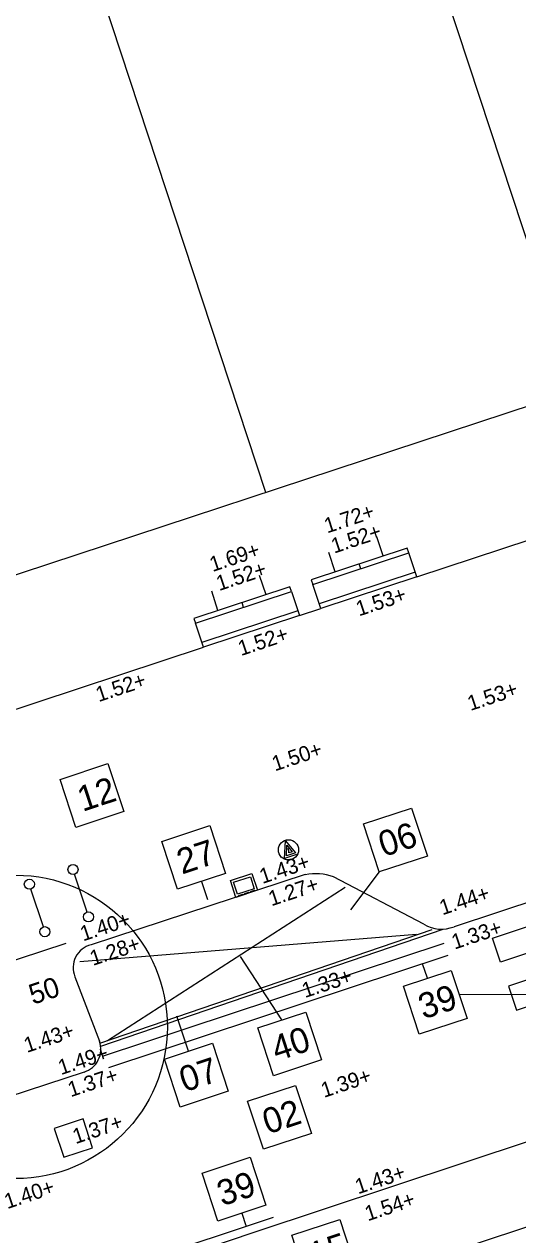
# Model space of a CAD drawing. Extents: x 122462 to 123306, y 485548 to 486417.
# Drawn here: x 122777.58 to 122787.35, y 486173.11 to 486197.06 of the extents above; entities that cross this region are included whole.
import ezdxf

# ---------------------------------------------------------------- set-up
doc = ezdxf.new("R2010")
doc.units = 0
for name, color, linetype in [('B-WE-AL-WERKGRENS-G', 7, 'Continuous'), ('B-WE-GR-BOOM_BOOMDIAMETER', 7, 'Continuous'), ('B-WE-OG-BEBOUWING_PORTIEK1-G', 7, 'Continuous'), ('B-WE-OG-BEBOUWING_TRAP-G', 7, 'Continuous'), ('B-WE-OG-HOOGTEPUNT-S', 7, 'Continuous'), ('B-WE-OG-TOPOKAART-G', 7, 'Continuous'), ('iba7-verkeersbord rood', 7, 'Continuous'), ('Level 4', 7, 'Continuous'), ('V markering 1-1 10 cm', 7, 'Continuous'), ('V markering figuratie', 7, 'Continuous'), ('V markering ononderbroken streep 10 cm', 7, 'Continuous'), ('V materiaalscheiding algemeen', 7, 'Continuous'), ('V meubilair fietsenrek', 7, 'Continuous'), ('V meubilair verkeersbord', 7, 'Continuous'), ('V opsluitband 100x200 mm', 7, 'Continuous'), ('V riool putdeksel', 7, 'Continuous'), ('V riool trottoirkolk', 7, 'Continuous'), ('V trottoirband 180-200x250 mm specie', 7, 'Continuous'), ('X-WE-AL-TEKENBLAD-S', 7, 'Continuous')]:
    doc.layers.add(name, color=color, linetype=linetype)

msp = doc.modelspace()

# ---------------------------------------------------------------- linework, layer by layer
at = {"layer": 'B-WE-AL-WERKGRENS-G'}
msp.add_lwpolyline([(122857.632, 486078.279), (122830.484, 486160.606), (122900.937, 486183.81), (122887.855, 486222.555), (122665.445, 486149.273), (122678.196, 486110.449), (122807.072, 486152.895), (122835.324, 486068.154)], dxfattribs=at)
at = {"layer": 'B-WE-OG-BEBOUWING_PORTIEK1-G'}
for p, q in [((122784.683, 486186.538), (122784.558, 486186.918)), ((122783.734, 486186.225), (122783.608, 486186.605)), ((122784.24, 486186.286), (122784.208, 486186.381)), ((122782.366, 486185.773), (122782.24, 486186.153)), ((122781.416, 486185.46), (122781.291, 486185.84)), ((122781.922, 486185.522), (122781.891, 486185.617))]:
    msp.add_line(p, q, dxfattribs=at)
for points in [[(122783.29, 486185.973), (122785.189, 486186.6), (122785.158, 486186.695), (122783.259, 486186.068)], [(122780.972, 486185.208), (122782.872, 486185.835), (122782.84, 486185.93), (122780.941, 486185.303)]]:
    msp.add_lwpolyline(points, close=True, dxfattribs=at)
at = {"layer": 'B-WE-OG-BEBOUWING_TRAP-G'}
for points in [[(122785.315, 486186.22), (122783.415, 486185.593)], [(122785.346, 486186.125), (122783.447, 486185.498)], [(122782.997, 486185.455), (122781.098, 486184.828)], [(122783.028, 486185.36), (122781.129, 486184.733)]]:
    msp.add_lwpolyline(points, dxfattribs=at)
at = {"layer": 'B-WE-OG-TOPOKAART-G'}
for p, q in [((122785.346, 486186.125), (122785.189, 486186.6)), ((122781.129, 486184.733), (122780.972, 486185.208))]:
    msp.add_line(p, q, dxfattribs=at)
for points in [[(122785.346, 486186.125), (122789.289, 486187.426), (122793.389, 486188.779)], [(122782.872, 486185.835), (122783.028, 486185.36), (122783.447, 486185.498), (122783.29, 486185.973)], [(122773.101, 486182.085), (122777.015, 486183.376), (122781.129, 486184.733)]]:
    msp.add_lwpolyline(points, dxfattribs=at)
at = {"layer": 'iba7-verkeersbord rood'}
msp.add_circle((122777.414, 486177.224), 3, dxfattribs=at)
at = {"layer": 'Level 4'}
for p, q in [((122788.501, 486189.818), (122785.054, 486200.279)), ((122782.363, 486187.796), (122778.917, 486198.257))]:
    msp.add_line(p, q, dxfattribs=at)
at = {"layer": 'V markering 1-1 10 cm'}
for points in [[(122785.88, 486178.875), (122779.123, 486176.638)], [(122785.959, 486178.638), (122779.252, 486176.417)]]:
    msp.add_lwpolyline(points, dxfattribs=at)
at = {"layer": 'V markering figuratie'}
for points in [[(122792.673, 486180.395), (122787.006, 486178.506), (122786.848, 486178.98), (122792.515, 486180.869)], [(122787.323, 486177.557), (122792.99, 486179.446), (122792.831, 486179.921), (122787.164, 486178.032)]]:
    msp.add_lwpolyline(points, close=True, dxfattribs=at)
at = {"layer": 'V markering ononderbroken streep 10 cm'}
msp.add_line((122779.079, 486176.901), (122785.653, 486179.147), dxfattribs=at)
for points in [[(122783.931, 486179.979), (122779.231, 486176.951)], [(122785.344, 486179.054), (122778.682, 486178.511)], [(122782.506, 486173.456), (122769.669, 486169.188), (122753.621, 486163.883), (122729.113, 486155.773)]]:
    msp.add_lwpolyline(points, dxfattribs=at)
at = {"layer": 'V materiaalscheiding algemeen'}
msp.add_lwpolyline([(122779.098, 486176.844), (122785.87, 486179.157)], dxfattribs=at)
at = {"layer": 'V meubilair fietsenrek'}
for p, q in [((122778.825, 486179.494), (122778.579, 486180.242)), ((122777.962, 486179.202), (122777.717, 486179.95))]:
    msp.add_line(p, q, dxfattribs=at)
for centre in [(122778.548, 486180.337), (122777.685, 486180.045), (122778.856, 486179.399), (122777.993, 486179.107)]:
    msp.add_circle(centre, 0.1, dxfattribs=at)
at = {"layer": 'V meubilair verkeersbord'}
msp.add_lwpolyline([(122782.972, 486180.633), (122782.732, 486180.554), (122782.752, 486180.901), (122782.949, 486180.666), (122782.774, 486180.608), (122782.779, 486180.82), (122782.882, 486180.685), (122782.816, 486180.664), (122782.816, 486180.706), (122782.802, 486180.754)], dxfattribs=at)
msp.add_circle((122782.81, 486180.725), 0.2, dxfattribs=at)
at = {"layer": 'V opsluitband 100x200 mm'}
msp.add_lwpolyline([(122772.448, 486176.92), (122778.414, 486178.881)], dxfattribs=at)
at = {"layer": 'V riool putdeksel'}
msp.add_lwpolyline([(122778.364, 486174.645), (122778.935, 486174.832), (122778.748, 486175.403), (122778.177, 486175.216)], close=True, dxfattribs=at)
at = {"layer": 'V riool trottoirkolk'}
for p, q in [((122781.661, 486180.117), (122782.088, 486180.257)), ((122781.77, 486179.785), (122781.661, 486180.117)), ((122782.088, 486180.257), (122782.197, 486179.925)), ((122782.197, 486179.925), (122781.77, 486179.785)), ((122782.017, 486179.881), (122781.941, 486179.856)), ((122782.031, 486179.87), (122782.029, 486179.875)), ((122782.055, 486179.878), (122782.053, 486179.883)), ((122782.091, 486179.906), (122782.06, 486179.895)), ((122782.136, 486179.92), (122782.091, 486179.906)), ((122782.15, 486179.909), (122782.148, 486179.914)), ((122781.817, 486179.8), (122781.816, 486179.805)), ((122781.898, 486179.842), (122781.822, 486179.817)), ((122781.912, 486179.831), (122781.911, 486179.836)), ((122781.936, 486179.839), (122781.934, 486179.844))]:
    msp.add_line(p, q, dxfattribs=at)
msp.add_lwpolyline([(122781.724, 486180.085), (122782.056, 486180.194), (122782.134, 486179.957), (122781.802, 486179.848)], close=True, dxfattribs=at)
for centre, start, end in [((122781.944, 486179.847), 108.1627, 198.1627), ((122782.02, 486179.872), 18.1627, 108.1627), ((122782.063, 486179.886), 108.1627, 198.1627), ((122782.139, 486179.911), 18.1627, 108.1627), ((122781.825, 486179.808), 108.1627, 198.1627), ((122781.901, 486179.833), 18.1627, 108.1627)]:
    msp.add_arc(centre, 0.01, start, end, dxfattribs=at)
at = {"layer": 'V trottoirband 180-200x250 mm specie'}
for points in [[(122833.081, 486194.781), (122818.107, 486189.829), (122805.552, 486185.683), (122794.641, 486182.031), (122786.085, 486179.205)], [(122783.143, 486180.235), (122778.906, 486178.845)], [(122785.488, 486179.256), (122783.701, 486180.191)], [(122764.995, 486167.464), (122774.458, 486170.57), (122782.134, 486173.165), (122791.772, 486176.363), (122801.583, 486179.598)], [(122802.843, 486178.897), (122803.005, 486178.403), (122796.653, 486176.321), (122790.145, 486174.137), (122787.981, 486173.414), (122783.643, 486171.985), (122782.562, 486171.633), (122774.188, 486168.85), (122765.631, 486166.001), (122757.287, 486163.217), (122748.482, 486160.287), (122740.076, 486157.459), (122731.818, 486154.747)], [(122778.586, 486178.215), (122779.072, 486176.94)], [(122778.766, 486176.329), (122775.764, 486175.344)]]:
    msp.add_lwpolyline(points, dxfattribs=at)
for centre, radius, start, end in [((122783.343, 486179.211), 1.043, 69.9298, 101.053), ((122785.837, 486179.819), 0.662, 238.2074, 292.0271), ((122779.011, 486178.396), 0.461, 103.1131, 203.0316), ((122778.626, 486176.781), 0.473, 287.1967, 19.5982)]:
    msp.add_arc(centre, radius, start, end, dxfattribs=at)
at = {"layer": 'X-WE-AL-TEKENBLAD-S'}
for p, q in [((122781.092, 486180.101), (122781.21, 486179.742)), ((122784.607, 486180.289), (122784.038, 486179.537)), ((122782.677, 486177.362), (122781.864, 486178.613)), ((122785.557, 486178.185), (122785.463, 486178.468)), ((122786.188, 486177.867), (122787.545, 486177.871)), ((122780.831, 486176.743), (122780.603, 486177.436)), ((122781.888, 486173.54), (122781.968, 486173.298))]:
    msp.add_line(p, q, dxfattribs=at)
for points in [[(122778.291, 486182.118), (122779.24, 486182.432), (122779.554, 486181.482), (122778.604, 486181.169)], [(122784.294, 486181.239), (122785.243, 486181.552), (122785.557, 486180.603), (122784.607, 486180.289)], [(122780.304, 486180.894), (122781.253, 486181.208), (122781.567, 486180.258), (122780.617, 486179.945)], [(122785.082, 486178.029), (122786.031, 486178.342), (122786.345, 486177.392), (122785.395, 486177.079)], [(122782.202, 486177.205), (122783.152, 486177.518), (122783.465, 486176.569), (122782.516, 486176.255)], [(122780.356, 486176.586), (122781.306, 486176.9), (122781.619, 486175.95), (122780.67, 486175.637)], [(122782, 486175.754), (122782.949, 486176.067), (122783.263, 486175.118), (122782.313, 486174.804)], [(122781.1, 486174.333), (122782.049, 486174.646), (122782.363, 486173.697), (122781.413, 486173.383)], [(122782.875, 486173.101), (122783.825, 486173.414), (122784.138, 486172.464), (122783.189, 486172.151)]]:
    msp.add_lwpolyline(points, close=True, dxfattribs=at)

# ---------------------------------------------------------------- texts
at = {"layer": 'B-WE-GR-BOOM_BOOMDIAMETER'}
msp.add_text('50', height=0.4, rotation=18.1989, dxfattribs=at).set_placement((122777.755, 486177.66))
at = {"layer": 'B-WE-OG-HOOGTEPUNT-S'}
for s, rotation, p in [('1.72+', 18.2611, (122783.574, 486186.983)), ('1.52+', 18.2611, (122783.713, 486186.585)), ('1.69+', 18.2611, (122781.308, 486186.22)), ('1.52+', 18.2611, (122781.439, 486185.844)), ('1.53+', 18.2611, (122784.203, 486185.342)), ('1.52+', 18.2611, (122781.871, 486184.558)), ('1.52+', 18.2611, (122779.057, 486183.647)), ('1.53+', 18.2611, (122786.409, 486183.471)), ('1.50+', 18.2611, (122782.541, 486182.277)), ('1.43+', 18.2498, (122782.295, 486180.05)), ('1.27+', 18.2498, (122782.473, 486179.608)), ('1.44+', 18.2498, (122785.855, 486179.431)), ('1.40+', 18.2498, (122778.748, 486178.914)), ('1.33+', 18.2498, (122786.095, 486178.752)), ('1.28+', 18.2498, (122778.94, 486178.429)), ('1.33+', 18.2498, (122783.135, 486177.793)), ('1.43+', 18.2498, (122777.635, 486176.708)), ('1.49+', 18.2498, (122778.312, 486176.269)), ('1.37+', 18.2498, (122778.504, 486175.832)), ('1.39+', 18.2498, (122783.511, 486175.819)), ('1.37+', 18.4074, (122778.6, 486174.904)), ('1.43+', 18.2498, (122784.187, 486173.912)), ('1.40+', 18.4074, (122777.248, 486173.619)), ('1.54+', 18.2498, (122784.379, 486173.378))]:
    msp.add_text(s, height=0.3, rotation=rotation, dxfattribs=at).set_placement(p)
at = {"layer": 'X-WE-AL-TEKENBLAD-S'}
for s, p in [('12', (122778.736, 486181.475)), ('06', (122784.692, 486180.581)), ('27', (122780.702, 486180.236)), ('39', (122785.48, 486177.37)), ('40', (122782.577, 486176.539)), ('07', (122780.754, 486175.928)), ('02', (122782.398, 486175.095)), ('39', (122781.497, 486173.674)), ('15', (122783.322, 486172.458))]:
    msp.add_text(s, height=0.5, rotation=18.2603, dxfattribs=at).set_placement(p)

doc.saveas('drawing.dxf')
